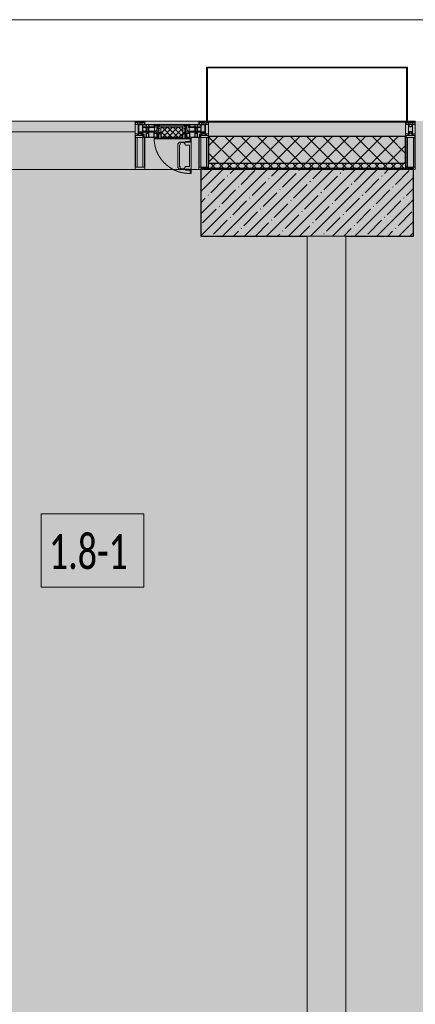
# Model space of a CAD drawing. Header units: millimetres. Extents: x -76220005 to 7466349, y -86687 to 22351.
# Tile 274 of 493: x 68791 to 70838, y -23854 to -18759. Entities that reach past the tile are written whole.
import ezdxf

# ---------------------------------------------------------------- set-up
doc = ezdxf.new("R2010")
doc.units = ezdxf.units.MM
doc.linetypes.add('-D1-02х01', pattern=[3, 2, -1])
for name, color, linetype, lineweight in [('_0', 7, 'Continuous', 13), ('A-010-A_ROOM', 7, 'Continuous', 18), ('A-200-M_WALL', 7, 'Continuous', 5), ('A-200-M_WALL_PAT', 7, 'Continuous', 5), ('A-214-M_CURT_WALL', 7, 'Continuous', 5), ('A-215-M_CURT_PANEL', 7, 'Continuous', 5), ('A-280-M_COLUMN', 7, 'Continuous', 5), ('A-314-M_WINDOW', 7, 'Continuous', 5), ('S-280-M_COLUMN', 7, 'Continuous', 5), ('Z-060-M_DETAIL', 7, 'Continuous', 5), ('Ограждение', 7, 'Continuous', 5), ('Поручни', 7, 'Continuous', 5)]:
    doc.layers.add(name, color=color, linetype=linetype, lineweight=lineweight)
doc.styles.add('Calibri Light_2', font='Calibri light.ttf', dxfattribs={"width": 0.7, "height": 250})

# ---------------------------------------------------------------- blocks, each defined once
blk = doc.blocks.new('Rectangular Mullion - 50Wx250H-2623690-50_AS_Plan_10')
at = {"layer": 'Z-060-M_DETAIL'}
for p, q in [((-25, 65.2), (-25, 250)), ((-25, 250), (0, 250)), ((-23, 237.3), (0, 237.3)), ((-23, 237.3), (-23, 73.6)), ((-14.9, 84), (-14.9, 237.3)), ((25, 250), (0, 250)), ((23, 237.3), (0, 237.3)), ((14.9, 84), (14.9, 237.3)), ((23, 237.3), (23, 73.6)), ((25, 65.2), (25, 250)), ((-14, 65.2), (-25, 65.2)), ((0, 84), (-23, 84)), ((-0.5, 73.6), (-23, 73.6)), ((-14, 71.3), (-14, 65.2)), ((-10, 71.3), (-14, 71.3)), ((-10, 53), (-10, 71.3)), ((-8.7, 53), (-10, 53)), ((-10, 53), (-10, 17)), ((-8.7, 53), (-7, 54.7)), ((-7, 65.2), (-5.9, 67.3)), ((-7, 65.2), (-7, 54.7)), ((-4.1, 67.3), (-5.9, 67.3)), ((-4.1, 67.3), (-2.9, 65.1)), ((-2.9, 65.1), (-2.9, 54.6)), ((-1.3, 53), (-2.9, 54.6)), ((0, 53), (-1.3, 53)), ((0, 84), (23, 84)), ((0, 53), (1.3, 53)), ((0.5, 73.6), (23, 73.6)), ((1.3, 53), (2.9, 54.6)), ((4.1, 67.3), (2.9, 65.1)), ((2.9, 65.1), (2.9, 54.6)), ((4.1, 67.3), (5.9, 67.3)), ((7, 65.2), (5.9, 67.3)), ((7, 65.2), (7, 54.7)), ((8.7, 53), (7, 54.7)), ((8.7, 53), (10, 53)), ((10, 71.3), (14, 71.3)), ((10, 53), (10, 71.3)), ((10, 53), (10, 17)), ((14, 71.3), (14, 65.2)), ((14, 65.2), (25, 65.2)), ((-23.8, 14.6), (-25, 14.2)), ((-25, 0), (-25, 14.2)), ((-22.3, 17), (-23.8, 17)), ((-23.8, 17), (-23.8, 14.6)), ((-22.5, 10.6), (-23.8, 14.6)), ((-22.5, 10.6), (-23.7, 9.9)), ((-23.7, 1.3), (-23.7, 9.9)), ((-23.7, 1.3), (-11.8, 1.3)), ((-23.2, 10.2), (-22.5, 8)), ((-22.5, 8), (-22.5, 4.5)), ((-21.3, 4.5), (-22.5, 4.5)), ((-22.3, 17), (-22.3, 16)), ((-22.3, 16), (-21.3, 16)), ((-19, 17.6), (-21.3, 16)), ((-21.3, 4.5), (-21.3, 6.5)), ((-21.3, 6.5), (-14.2, 6.5)), ((-18.4, 16.6), (-19, 17.6)), ((-7.4, 16.6), (-18.4, 16.6)), ((-14.2, 6.5), (-14.2, 4.5)), ((-13.2, 4.5), (-14.2, 4.5)), ((-13.2, 4.5), (-12.2, 7.2)), ((-12.7, 7.6), (-11.3, 11.4)), ((-12.7, 7.6), (-11.8, 6.9)), ((-12.2, 9), (-12.2, 14.8)), ((-12.2, 14.8), (0, 14.8)), ((-11.8, 1.3), (-11.8, 6.9)), ((-10.5, 11.2), (-11.3, 11.4)), ((-10.5, 1.5), (-10.5, 11.2)), ((-4.8, 1.5), (-10.5, 1.5)), ((-10, 17), (-7.5, 17)), ((-8.5, 23), (-1.5, 30)), ((-8.5, 18.5), (-8.5, 23)), ((-7.5, 18.5), (-8.5, 18.5)), ((-7.5, 17), (-7.5, 18.5)), ((-7.4, 18), (-7.4, 16.6)), ((-2.6, 18), (-7.4, 18)), ((0, 8), (-4.8, 8)), ((-4.8, 1.5), (-4.8, 8)), ((-2.6, 18), (-2.6, 16.8)), ((-2.6, 16.8), (0, 16.8)), ((-1.5, 30), (0, 30)), ((1.5, 30), (0, 30)), ((2.6, 16.8), (0, 16.8)), ((0, 14.8), (0, 16.8)), ((0, 14.8), (0, 16.8)), ((12.2, 14.8), (0, 14.8)), ((0, 0), (0, 8)), ((0, 8), (4.8, 8)), ((0, 0), (0, 8)), ((8.5, 23), (1.5, 30)), ((2.6, 18), (2.6, 16.8)), ((2.6, 18), (7.4, 18)), ((4.8, 1.5), (4.8, 8)), ((4.8, 1.5), (10.5, 1.5)), ((7.4, 18), (7.4, 16.6)), ((7.4, 16.6), (18.4, 16.6)), ((7.5, 18.5), (8.5, 18.5)), ((7.5, 17), (7.5, 18.5)), ((10, 17), (7.5, 17)), ((8.5, 18.5), (8.5, 23)), ((10.5, 11.2), (11.3, 11.4)), ((10.5, 1.5), (10.5, 11.2)), ((12.7, 7.6), (11.3, 11.4)), ((12.7, 7.6), (11.8, 6.9)), ((11.8, 1.3), (11.8, 6.9)), ((23.7, 1.3), (11.8, 1.3)), ((12.2, 9), (12.2, 14.8)), ((13.2, 4.5), (12.2, 7.2)), ((13.2, 4.5), (14.2, 4.5)), ((21.3, 6.5), (14.2, 6.5)), ((14.2, 6.5), (14.2, 4.5)), ((18.4, 16.6), (19, 17.6)), ((19, 17.6), (21.3, 16)), ((22.3, 16), (21.3, 16)), ((21.3, 4.5), (21.3, 6.5)), ((21.3, 4.5), (22.5, 4.5)), ((22.3, 17), (22.3, 16)), ((22.3, 17), (23.8, 17)), ((22.5, 10.6), (23.8, 14.6)), ((22.5, 10.6), (23.7, 9.9)), ((23.2, 10.2), (22.5, 8)), ((22.5, 8), (22.5, 4.5)), ((23.7, 1.3), (23.7, 9.9)), ((23.8, 17), (23.8, 14.6)), ((23.8, 14.6), (25, 14.2)), ((25, 0), (25, 14.2)), ((-25, 0), (0, 0)), ((25, 0), (0, 0))]:
    blk.add_line(p, q, dxfattribs=at)
for centre, start, end in [((-0.5, 73.1), 360, 90), ((0.5, 73.1), 90, 180)]:
    blk.add_arc(centre, 0.5, start, end, dxfattribs=at)
blk = doc.blocks.new('Rectangular Mullion - R_StandardFrame_50Wx250H-3484157-50_AS_Plan_10')
at = {"layer": 'A-214-M_CURT_WALL', "lineweight": 9}
for p, q in [((-50, -250), (-50, 0)), ((-50, 0), (0, 0)), ((0, 0), (0, -250)), ((0, -250), (-50, -250))]:
    blk.add_line(p, q, dxfattribs=at)
blk = doc.blocks.new('System Panel - A_PAN_Glass-3811965-50_AS_Plan_10')
at = {"layer": 'A-215-M_CURT_PANEL'}
for p, q in [((825, 55), (-825, 55)), ((-825, 55), (-825, 0)), ((825, 0), (825, 55)), ((-825, 0), (825, 0))]:
    blk.add_line(p, q, dxfattribs=at)
blk = doc.blocks.new('Rectangular Mullion - R_StandardFrame_50Wx250H-3725449-50_AS_Plan_10')
at = {"layer": 'A-214-M_CURT_WALL'}
blk.add_line((33540, -505), (31890, -505), dxfattribs=at)
blk = doc.blocks.new('A_PAN_Створка - 383мм-V19-50_AS_Plan_10')
at = {"layer": 'A-215-M_CURT_PANEL'}
h = blk.add_hatch(dxfattribs=at)
h.set_pattern_fill('FP_24', color=256, style=0, pattern_type=2)
h.set_pattern_definition([(45, (-33400, -29695.019), (-14.142136, 14.142136), []), (135, (-33400, -29695.019), (-14.142136, -14.142136), [])])
h.paths.add_polyline_path([(-53.6, -82.7), (54.6, -81.8), (54.6, -63.4), (57.2, -60.8), (57.2, -36.4), (54.9, -34.1), (54.5, -31.8), (-54.5, -31.8), (-54.9, -34.1), (-57.2, -36.4), (-57.2, -60.8), (-54.6, -63.4), (-54.6, -81.8)])
at = {"layer": 'A-314-M_WINDOW'}
for p, q in [((-67.9, -17), (-171, -17)), ((-171, -17), (-171, -57)), ((-171, -18.5), (-153.5, -18.5)), ((-153.5, -18.5), (-152, -20)), ((-152, -20), (-152, -73.5)), ((-150.5, -17), (-150.5, -29.4)), ((-132.4, -18.6), (-150.5, -18.6)), ((-150.5, -29.4), (-132.4, -29.4)), ((-150.5, -33.6), (-150.5, -68)), ((-136.3, -33.6), (-150.5, -33.6)), ((-137.2, -31), (-135.8, -35)), ((-132.5, -31), (-137.2, -31)), ((-137.2, -54.8), (-135.8, -50.8)), ((-132.1, -36.8), (-135.8, -35)), ((-132.1, -49), (-135.8, -50.8)), ((-132.5, -31.9), (-133.4, -33.7)), ((-133.4, -33.7), (-130.1, -35.3)), ((-133.4, -52), (-130.1, -50.4)), ((-132.5, -31.9), (-132.5, -31)), ((-132.4, -29.4), (-132.4, -18.6)), ((-132.1, -49), (-132.1, -36.8)), ((-131, -18.2), (-131, -29.5)), ((-120.8, -18.2), (-131, -18.2)), ((-131, -29.5), (-120.8, -29.5)), ((-131, -30.9), (-131, -33)), ((-120.8, -30.9), (-131, -30.9)), ((-129.4, -34.6), (-131, -33)), ((-130.1, -35.3), (-129.4, -34.6)), ((-130.1, -35.3), (-130.1, -50.4)), ((-130.1, -50.4), (-129.4, -51.1)), ((-122.4, -34.6), (-120.8, -33)), ((-121.7, -35.3), (-122.4, -34.6)), ((-121.7, -50.4), (-122.4, -51.1)), ((-118.4, -33.7), (-121.7, -35.3)), ((-121.7, -35.3), (-121.7, -50.4)), ((-118.4, -52), (-121.7, -50.4)), ((-120.8, -18.2), (-120.8, -29.5)), ((-120.8, -30.9), (-120.8, -33)), ((-119.7, -36.8), (-115.9, -35)), ((-119.7, -49), (-119.7, -36.8)), ((-119.7, -49), (-115.9, -50.8)), ((-119.3, -18.6), (-92.5, -18.6)), ((-119.3, -29.4), (-119.3, -18.6)), ((-92.5, -29.4), (-119.3, -29.4)), ((-119.3, -31), (-114.6, -31)), ((-119.3, -31.9), (-119.3, -31)), ((-119.3, -31.9), (-118.4, -33.7)), ((-114.6, -31), (-115.9, -35)), ((-114.6, -54.8), (-115.9, -50.8)), ((-94.1, -33.5), (-115.4, -33.5)), ((-89.9, -35.1), (-94.1, -33.5)), ((-89.9, -50.9), (-94.1, -52.5)), ((-92.5, -18.6), (-92.5, -29.4)), ((-90.8, -18.5), (-90.8, -29.4)), ((-87.3, -18.5), (-90.8, -18.5)), ((-90.8, -29.4), (-85.9, -29.4)), ((-89.9, -32.5), (-89.9, -35.1)), ((-85.9, -32.5), (-89.9, -32.5)), ((-89.9, -35.1), (-89.9, -50.9)), ((-89.9, -52.2), (-89.9, -50.9)), ((-87.3, -20.4), (-87.3, -18.5)), ((-87.3, -20.4), (-87.3, -21.9)), ((-84.8, -20.4), (-87.3, -20.4)), ((-87.3, -21.9), (-85.9, -21.9)), ((-85.9, -18.2), (-85.9, -20.4)), ((-75.9, -18.2), (-85.9, -18.2)), ((-85.9, -21.9), (-85.9, -29.4)), ((-85.9, -29.4), (-85.9, -32.5)), ((-85.9, -53.5), (-78, -45.6)), ((-83.4, -20.4), (-84.8, -20.4)), ((-70, -33.8), (-83.4, -20.4)), ((-78, -84), (-78, -23.5)), ((-78, -23.5), (-67.9, -23.5)), ((-78, -36.8), (-70, -36.8)), ((-78, -45.6), (-78, -36.8)), ((-75.9, -21.5), (-75.9, -18.2)), ((-75.9, -21.5), (-75.9, -23.5)), ((-74.9, -21.5), (-75.9, -21.5)), ((-75.9, -23.5), (-73, -23.5)), ((-74.9, -17.9), (-74.9, -21.5)), ((-68.9, -17.9), (-74.9, -17.9)), ((-67.2, -29.3), (-73, -23.5)), ((-61.4, -23.5), (-70, -32.1)), ((-70, -32.1), (-70, -62.5)), ((-70, -36.8), (-70, -33.8)), ((-68.9, -21.5), (-68.9, -17.9)), ((-67.9, -21.5), (-68.9, -21.5)), ((67.9, -17), (-67.9, -17)), ((-61.4, -23.5), (-67.9, -17)), ((-67.9, -17), (-67.9, -23.5)), ((-67.9, -17), (67.9, -17)), ((-67.9, -21.5), (-67.9, -23.5)), ((-67.9, -23.5), (-64.6, -26.8)), ((-67.9, -23.5), (-64.6, -26.8)), ((-64.6, -26.8), (-67.2, -29.3)), ((-64.6, -26.8), (-61.4, -23.5)), ((61.4, -23.5), (-61.4, -23.5)), ((67.9, -17), (61.4, -23.5)), ((70, -32.1), (61.4, -23.5)), ((61.4, -23.5), (64.6, -26.8)), ((67.9, -23.5), (64.6, -26.8)), ((64.6, -26.8), (67.9, -23.5)), ((64.6, -26.8), (67.2, -29.3)), ((67.2, -29.3), (73, -23.5)), ((67.9, -23.5), (67.9, -17)), ((171, -17), (67.9, -17)), ((67.9, -21.5), (67.9, -23.5)), ((67.9, -21.5), (68.9, -21.5)), ((67.9, -23.5), (78, -23.5)), ((68.9, -17.9), (74.9, -17.9)), ((68.9, -21.5), (68.9, -17.9)), ((70, -33.8), (83.4, -20.4)), ((70, -62.5), (70, -32.1)), ((70, -36.8), (70, -33.8)), ((78, -36.8), (70, -36.8)), ((75.9, -23.5), (73, -23.5)), ((74.9, -17.9), (74.9, -21.5)), ((74.9, -21.5), (75.9, -21.5)), ((75.9, -18.2), (85.9, -18.2)), ((75.9, -21.5), (75.9, -18.2)), ((75.9, -21.5), (75.9, -23.5)), ((78, -23.5), (78, -84)), ((78, -45.6), (78, -36.8)), ((85.9, -53.5), (78, -45.6)), ((83.4, -20.4), (84.8, -20.4)), ((84.8, -20.4), (87.3, -20.4)), ((85.9, -18.2), (85.9, -20.4)), ((85.9, -21.9), (85.9, -29.4)), ((87.3, -21.9), (85.9, -21.9)), ((85.9, -29.4), (85.9, -32.5)), ((90.8, -29.4), (85.9, -29.4)), ((85.9, -32.5), (89.9, -32.5)), ((87.3, -18.5), (90.8, -18.5)), ((87.3, -20.4), (87.3, -18.5)), ((87.3, -20.4), (87.3, -21.9)), ((89.9, -32.5), (89.9, -35.1)), ((89.9, -35.1), (94.1, -33.5)), ((89.9, -35.1), (89.9, -50.9)), ((89.9, -50.9), (94.1, -52.5)), ((89.9, -52.2), (89.9, -50.9)), ((90.8, -18.5), (90.8, -29.4)), ((92.5, -18.6), (92.5, -29.4)), ((119.3, -18.6), (92.5, -18.6)), ((92.5, -29.4), (119.3, -29.4)), ((94.1, -33.5), (115.4, -33.5)), ((114.6, -31), (115.9, -35)), ((119.3, -31), (114.6, -31)), ((114.6, -54.8), (115.9, -50.8)), ((119.7, -36.8), (115.9, -35)), ((119.7, -49), (115.9, -50.8)), ((119.3, -31.9), (118.4, -33.7)), ((118.4, -33.7), (121.7, -35.3)), ((118.4, -52), (121.7, -50.4)), ((119.3, -29.4), (119.3, -18.6)), ((119.3, -31.9), (119.3, -31)), ((119.7, -49), (119.7, -36.8)), ((120.8, -18.2), (120.8, -29.5)), ((120.8, -18.2), (131, -18.2)), ((131, -29.5), (120.8, -29.5)), ((120.8, -30.9), (120.8, -33)), ((120.8, -30.9), (131, -30.9)), ((122.4, -34.6), (120.8, -33)), ((121.7, -35.3), (122.4, -34.6)), ((121.7, -35.3), (121.7, -50.4)), ((121.7, -50.4), (122.4, -51.1)), ((129.4, -34.6), (131, -33)), ((130.1, -35.3), (129.4, -34.6)), ((130.1, -50.4), (129.4, -51.1)), ((133.4, -33.7), (130.1, -35.3)), ((130.1, -35.3), (130.1, -50.4)), ((133.4, -52), (130.1, -50.4)), ((131, -18.2), (131, -29.5)), ((131, -30.9), (131, -33)), ((132.1, -36.8), (135.8, -35)), ((132.1, -49), (132.1, -36.8)), ((132.1, -49), (135.8, -50.8)), ((132.4, -18.6), (150.5, -18.6)), ((132.4, -29.4), (132.4, -18.6)), ((150.5, -29.4), (132.4, -29.4)), ((132.5, -31), (137.2, -31)), ((132.5, -31.9), (132.5, -31)), ((132.5, -31.9), (133.4, -33.7)), ((137.2, -31), (135.8, -35)), ((137.2, -54.8), (135.8, -50.8)), ((136.3, -33.6), (150.5, -33.6)), ((150.5, -17), (150.5, -29.4)), ((150.5, -33.6), (150.5, -68)), ((153.5, -18.5), (152, -20)), ((152, -20), (152, -73.5)), ((171, -18.5), (153.5, -18.5)), ((171, -57), (171, -17)), ((-171, -55.5), (-152, -55.5)), ((-171, -57), (-156, -57)), ((-153, -60), (-153, -73.5)), ((-153, -73.5), (-150, -73.5)), ((-136.4, -52.4), (-150.5, -52.4)), ((-150.5, -56.6), (-132.4, -56.6)), ((-150.5, -68), (-143.5, -68)), ((-150.5, -69.5), (-150.5, -73.5)), ((-145, -69.5), (-150.5, -69.5)), ((-150, -73.5), (-150, -84)), ((-150, -84), (-78, -84)), ((-148.5, -81), (-148.5, -82.5)), ((-143.5, -81), (-148.5, -81)), ((-148.5, -82.5), (-132.4, -82.5)), ((-145, -69.5), (-145, -79.5)), ((-143.5, -68), (-143.5, -81)), ((-132.5, -54.8), (-137.2, -54.8)), ((-132.5, -53.8), (-133.4, -52)), ((-132.5, -53.8), (-132.5, -54.8)), ((-132.4, -56.6), (-132.4, -82.5)), ((-129.4, -51.1), (-131, -52.7)), ((-131, -55.1), (-131, -52.7)), ((-120.8, -55.1), (-131, -55.1)), ((-131, -56.5), (-131, -62.6)), ((-131, -56.5), (-120.8, -56.5)), ((-120.8, -62.6), (-131, -62.6)), ((-131, -64.6), (-120.8, -64.6)), ((-131, -82.5), (-131, -64.6)), ((-131, -82.5), (-120.8, -82.5)), ((-122.4, -51.1), (-120.8, -52.7)), ((-120.8, -55.1), (-120.8, -52.7)), ((-120.8, -56.5), (-120.8, -62.6)), ((-120.8, -82.5), (-120.8, -64.6)), ((-119.3, -53.8), (-118.4, -52)), ((-119.3, -53.8), (-119.3, -54.8)), ((-119.3, -54.8), (-114.6, -54.8)), ((-119.3, -56.6), (-119.3, -82.5)), ((-92.5, -56.6), (-119.3, -56.6)), ((-119.3, -82.5), (-92.5, -82.5)), ((-94.1, -52.5), (-115.3, -52.5)), ((-92.5, -56.6), (-92.5, -82.5)), ((-73.9, -87.5), (-91.5, -87.5)), ((-91.5, -87.5), (-91.5, -92)), ((-91.5, -92), (91.5, -92)), ((-90.8, -56.6), (-85.9, -56.6)), ((-90.8, -62.7), (-90.8, -56.6)), ((-80.4, -62.7), (-90.8, -62.7)), ((-90.8, -64.6), (-90.8, -82.5)), ((-80.1, -64.6), (-90.8, -64.6)), ((-90.8, -82.5), (-79.5, -82.5)), ((-89.9, -52.2), (-88.6, -53.5)), ((-85.9, -53.5), (-88.6, -53.5)), ((-85.9, -56.6), (-85.9, -53.5)), ((-78, -84), (-85, -84)), ((-85, -84), (-85, -87.5)), ((-85, -87.5), (-78, -87.5)), ((-80.4, -61.1), (-80.4, -62.7)), ((-78, -61.1), (-80.4, -61.1)), ((-80.1, -66.1), (-80.1, -64.6)), ((-78, -66.1), (-80.1, -66.1)), ((-79.5, -80.6), (-78, -80.6)), ((-79.5, -82.5), (-79.5, -80.6)), ((-78, -66.1), (-78, -61.1)), ((-78, -87.5), (-78, -84)), ((-78, -84), (-73.9, -84)), ((-70, -62.5), (-73.9, -62.5)), ((-73.9, -62.5), (-73.9, -87.5)), ((73.9, -62.5), (70, -62.5)), ((73.9, -87.5), (73.9, -62.5)), ((73.9, -84), (78, -84)), ((91.5, -87.5), (73.9, -87.5)), ((78, -61.1), (80.4, -61.1)), ((78, -66.1), (78, -61.1)), ((78, -66.1), (80.1, -66.1)), ((79.5, -80.6), (78, -80.6)), ((78, -87.5), (78, -84)), ((78, -84), (85, -84)), ((78, -84), (150, -84)), ((85, -87.5), (78, -87.5)), ((79.5, -82.5), (79.5, -80.6)), ((90.8, -82.5), (79.5, -82.5)), ((80.1, -64.6), (90.8, -64.6)), ((80.1, -66.1), (80.1, -64.6)), ((80.4, -61.1), (80.4, -62.7)), ((80.4, -62.7), (90.8, -62.7)), ((85, -84), (85, -87.5)), ((85.9, -53.5), (88.6, -53.5)), ((85.9, -56.6), (85.9, -53.5)), ((90.8, -56.6), (85.9, -56.6)), ((89.9, -52.2), (88.6, -53.5)), ((90.8, -62.7), (90.8, -56.6)), ((90.8, -64.6), (90.8, -82.5)), ((91.5, -92), (91.5, -87.5)), ((92.5, -56.6), (119.3, -56.6)), ((92.5, -56.6), (92.5, -82.5)), ((119.3, -82.5), (92.5, -82.5)), ((94.1, -52.5), (115.3, -52.5)), ((119.3, -54.8), (114.6, -54.8)), ((119.3, -53.8), (118.4, -52)), ((119.3, -53.8), (119.3, -54.8)), ((119.3, -56.6), (119.3, -82.5)), ((122.4, -51.1), (120.8, -52.7)), ((120.8, -55.1), (120.8, -52.7)), ((120.8, -55.1), (131, -55.1)), ((120.8, -56.5), (120.8, -62.6)), ((131, -56.5), (120.8, -56.5)), ((120.8, -62.6), (131, -62.6)), ((120.8, -82.5), (120.8, -64.6)), ((131, -64.6), (120.8, -64.6)), ((131, -82.5), (120.8, -82.5)), ((129.4, -51.1), (131, -52.7)), ((131, -55.1), (131, -52.7)), ((131, -56.5), (131, -62.6)), ((131, -82.5), (131, -64.6)), ((150.5, -56.6), (132.4, -56.6)), ((132.4, -56.6), (132.4, -82.5)), ((148.5, -82.5), (132.4, -82.5)), ((132.5, -53.8), (133.4, -52)), ((132.5, -53.8), (132.5, -54.8)), ((132.5, -54.8), (137.2, -54.8)), ((136.4, -52.4), (150.5, -52.4)), ((143.5, -68), (143.5, -81)), ((150.5, -68), (143.5, -68)), ((143.5, -81), (148.5, -81)), ((145, -69.5), (150.5, -69.5)), ((145, -69.5), (145, -79.5)), ((148.5, -81), (148.5, -82.5)), ((150, -84), (150, -73.5)), ((150, -73.5), (153, -73.5)), ((150.5, -69.5), (150.5, -73.5)), ((171, -55.5), (152, -55.5)), ((153, -73.5), (153, -60)), ((156, -57), (171, -57))]:
    blk.add_line(p, q, dxfattribs=at)
for centre, start, end in [((-156, -60), 0, 90), ((156, -60), 90, 180)]:
    blk.add_arc(centre, 3, start, end, dxfattribs=at)
at = {"layer": 'A-314-M_WINDOW', "linetype": '-D1-02х01'}
blk.add_arc((91.4, -87.5), 183, 181.4091, 271.1445, dxfattribs=at)
at = {"layer": 'Z-060-M_DETAIL'}
for p, q in [((-70, -32.1), (-61.4, -23.5)), ((-70, -62.5), (-70, -32.1)), ((-67.8, -38.3), (-65.7, -37.4)), ((-67.8, -55.7), (-67.8, -38.3)), ((-65.7, -37.4), (-60.8, -34.7)), ((61.4, -23.5), (-61.4, -23.5)), ((-60.8, -34.7), (-57.3, -35.9)), ((-55.2, -33.8), (-57.3, -35.9)), ((-54.9, -34.1), (-57.2, -36.4)), ((-57.2, -36.4), (-57.2, -60.8)), ((-55.2, -33.8), (-54.8, -31.5)), ((-54.9, -25.8), (-53.9, -24.8)), ((-54.9, -29.5), (-54.9, -25.8)), ((-53.9, -30.5), (-54.9, -29.5)), ((-54.5, -31.8), (-54.9, -34.1)), ((0, -31.5), (-54.8, -31.5)), ((54.5, -31.8), (-54.5, -31.8)), ((-53.9, -24.8), (53.9, -24.8)), ((53.9, -30.5), (-53.9, -30.5)), ((0, -31.5), (54.8, -31.5)), ((54.9, -25.8), (53.9, -24.8)), ((53.9, -30.5), (54.9, -29.5)), ((54.9, -34.1), (54.5, -31.8)), ((55.2, -33.8), (54.8, -31.5)), ((54.9, -29.5), (54.9, -25.8)), ((57.2, -36.4), (54.9, -34.1)), ((55.2, -33.8), (57.3, -35.9)), ((57.2, -60.8), (57.2, -36.4)), ((60.8, -34.7), (57.3, -35.9)), ((65.7, -37.4), (60.8, -34.7)), ((70, -32.1), (61.4, -23.5)), ((67.8, -38.3), (65.7, -37.4)), ((67.8, -55.7), (67.8, -38.3)), ((70, -62.5), (70, -32.1)), ((-91.5, -87.5), (-73.9, -87.5)), ((-91.5, -92), (-91.5, -87.5)), ((-91.5, -92), (91.5, -92)), ((-83.4, -90.3), (-83.4, -87.5)), ((-83.4, -90.3), (-69.4, -90.3)), ((-73.9, -62.5), (-70, -62.5)), ((-73.9, -87.5), (-73.9, -62.5)), ((-69.4, -66.5), (-73.9, -66.5)), ((-73.9, -81.5), (-69.4, -81.5)), ((-69.4, -85.5), (-73.9, -85.5)), ((-69.4, -81.5), (-69.4, -66.5)), ((-69.4, -90.3), (-69.4, -85.5)), ((-61.7, -62.5), (-67.9, -62.5)), ((-67.9, -62.5), (-67.9, -89.3)), ((-67.9, -89.3), (-66.9, -90.3)), ((-66, -56.5), (-67.8, -55.7)), ((-66.9, -90.3), (-57.4, -90.3)), ((-66, -56.5), (-62, -59.1)), ((-62, -59.1), (-60.7, -61)), ((-61.7, -64.9), (-61.7, -62.5)), ((-60.1, -67.7), (-61.7, -64.9)), ((-60.7, -61), (-57.4, -61)), ((-56.4, -67.7), (-60.1, -67.7)), ((-57.4, -61), (-54.9, -63.5)), ((-57.4, -90.3), (-56.4, -89.4)), ((-57.2, -60.8), (-54.6, -63.4)), ((-56.4, -89.4), (-56.4, -67.7)), ((-54.9, -63.5), (-54.9, -81.9)), ((-54.9, -81.9), (-53.8, -83)), ((-54.9, -85.6), (-53.9, -84.6)), ((-54.9, -89.3), (-54.9, -85.6)), ((-53.9, -90.3), (-54.9, -89.3)), ((-54.6, -63.4), (-54.6, -81.8)), ((-54.6, -81.8), (-53.6, -82.7)), ((-53.9, -84.6), (53.9, -84.6)), ((53.9, -90.3), (-53.9, -90.3)), ((53.8, -83), (-53.8, -83)), ((-53.6, -82.7), (53.6, -82.7)), ((53.6, -82.7), (54.6, -81.8)), ((54.9, -81.9), (53.8, -83)), ((54.9, -85.6), (53.9, -84.6)), ((53.9, -90.3), (54.9, -89.3)), ((54.6, -63.4), (57.2, -60.8)), ((54.6, -81.8), (54.6, -63.4)), ((57.4, -61), (54.9, -63.5)), ((54.9, -63.5), (54.9, -81.9)), ((54.9, -89.3), (54.9, -85.6)), ((56.4, -67.7), (60.1, -67.7)), ((56.4, -89.4), (56.4, -67.7)), ((57.4, -90.3), (56.4, -89.4)), ((60.7, -61), (57.4, -61)), ((66.9, -90.3), (57.4, -90.3)), ((60.1, -67.7), (61.7, -64.9)), ((62, -59.1), (60.7, -61)), ((61.7, -62.5), (67.9, -62.5)), ((61.7, -64.9), (61.7, -62.5)), ((66, -56.5), (62, -59.1)), ((66, -56.5), (67.8, -55.7)), ((67.9, -89.3), (66.9, -90.3)), ((67.9, -62.5), (67.9, -89.3)), ((69.4, -66.5), (73.9, -66.5)), ((69.4, -81.5), (69.4, -66.5)), ((73.9, -81.5), (69.4, -81.5)), ((69.4, -85.5), (73.9, -85.5)), ((69.4, -90.3), (69.4, -85.5)), ((83.4, -90.3), (69.4, -90.3)), ((73.9, -62.5), (70, -62.5)), ((73.9, -87.5), (73.9, -62.5)), ((91.5, -87.5), (73.9, -87.5)), ((83.4, -90.3), (83.4, -87.5)), ((91.5, -92), (91.5, -87.5))]:
    blk.add_line(p, q, dxfattribs=at)
at = {"layer": 'Z-060-M_DETAIL', "color": 9, "true_color": 0xc8c8c8}
for p, q in [((95.1, -87.5), (95.1, -105.1)), ((99.6, -87.5), (95.1, -87.5)), ((97.9, -95.6), (95.1, -95.6)), ((97.9, -95.6), (97.9, -109.6)), ((99.6, -270.5), (99.6, -87.5)), ((39.7, -109), (31.1, -117.6)), ((31.1, -117.6), (31.1, -240.4)), ((41.4, -123.8), (39.1, -124.2)), ((39.1, -179), (39.1, -124.2)), ((70.1, -109), (39.7, -109)), ((41.4, -123.8), (43.5, -121.7)), ((45, -113.3), (42.3, -118.2)), ((42.3, -118.2), (43.5, -121.7)), ((45.9, -111.2), (45, -113.3)), ((63.3, -111.2), (45.9, -111.2)), ((64.1, -113), (63.3, -111.2)), ((64.1, -113), (66.7, -117)), ((66.7, -117), (68.6, -118.3)), ((68.6, -118.3), (68.6, -121.6)), ((68.6, -121.6), (71.1, -124.1)), ((70.1, -105.1), (70.1, -109)), ((95.1, -105.1), (70.1, -105.1)), ((71.1, -124.1), (89.5, -124.1)), ((74.1, -109.6), (74.1, -105.1)), ((89.1, -109.6), (74.1, -109.6)), ((89.1, -105.1), (89.1, -109.6)), ((89.5, -124.1), (90.6, -125.2)), ((90.6, -125.2), (90.6, -232.8)), ((93.1, -109.6), (93.1, -105.1)), ((97.9, -109.6), (93.1, -109.6)), ((39.1, -179), (39.1, -233.8)), ((39.7, -249), (31.1, -240.4)), ((41.4, -234.2), (39.1, -233.8)), ((70.1, -249), (39.7, -249)), ((41.4, -234.2), (43.5, -236.3)), ((42.3, -239.8), (43.5, -236.3)), ((45, -244.7), (42.3, -239.8)), ((45.9, -246.8), (45, -244.7)), ((63.3, -246.8), (45.9, -246.8)), ((64.1, -245), (63.3, -246.8)), ((64.1, -245), (66.7, -241)), ((66.7, -241), (68.6, -239.7)), ((68.6, -236.4), (71.1, -233.9)), ((68.6, -239.7), (68.6, -236.4)), ((70.1, -252.9), (70.1, -249)), ((95.1, -252.9), (70.1, -252.9)), ((71.1, -233.9), (89.5, -233.9)), ((74.1, -248.4), (74.1, -252.9)), ((89.1, -248.4), (74.1, -248.4)), ((89.1, -252.9), (89.1, -248.4)), ((89.5, -233.9), (90.6, -232.8)), ((93.1, -248.4), (93.1, -252.9)), ((97.9, -248.4), (93.1, -248.4)), ((95.1, -270.5), (95.1, -252.9)), ((97.9, -262.4), (97.9, -248.4)), ((97.9, -262.4), (95.1, -262.4)), ((99.6, -270.5), (95.1, -270.5))]:
    blk.add_line(p, q, dxfattribs=at)
blk = doc.blocks.new('Rectangular Mullion - R_StandardFrame_50Wx250H-V7-50_AS_Plan_10')
at = {"layer": 'A-214-M_CURT_WALL'}
for p, q in [((34660, -505), (34700.4, -505)), ((34729.9, -505), (34940, -505)), ((34660, -755), (34940, -755))]:
    blk.add_line(p, q, dxfattribs=at)
blk = doc.blocks.new('Rectangular Mullion - 50Wx250H-V1-50_AS_Plan_10')
at = {"layer": 'Z-060-M_DETAIL'}
for p, q in [((-25, 84), (-25, 250)), ((-25, 250), (0, 250)), ((-23, 237.3), (0, 237.3)), ((-23, 237.3), (-23, 84)), ((-14.9, 84), (-14.9, 237.3)), ((25, 250), (0, 250)), ((23, 237.3), (0, 237.3)), ((14.9, 84), (14.9, 237.3)), ((23, 237.3), (23, 73.6)), ((25, 65.2), (25, 250)), ((0, 84), (-15, 84)), ((-0.5, 73.6), (-15, 73.6)), ((-10, 71.3), (-12, 71.3)), ((-10, 57.4), (-10, 71.3)), ((-7, 65.2), (-5.9, 67.3)), ((-7, 65.2), (-7, 57)), ((-4.1, 67.3), (-5.9, 67.3)), ((-4.1, 67.3), (-2.9, 65.1)), ((-2.9, 65.1), (-2.9, 57)), ((0, 84), (23, 84)), ((0.5, 73.6), (23, 73.6)), ((4.1, 67.3), (2.9, 65.1)), ((2.9, 65.1), (2.9, 57)), ((4.1, 67.3), (5.9, 67.3)), ((7, 65.2), (5.9, 67.3)), ((7, 65.2), (7, 54.7)), ((8.7, 53), (7, 54.7)), ((8.7, 53), (10, 53)), ((10, 71.3), (14, 71.3)), ((10, 53), (10, 71.3)), ((10, 53), (10, 17)), ((14, 71.3), (14, 65.2)), ((14, 65.2), (25, 65.2)), ((-23.8, 14.6), (-25, 14.2)), ((-25, 0), (-25, 14.2)), ((-23.8, 17), (-23.8, 14.6)), ((-22.5, 10.6), (-23.8, 14.6)), ((-22.5, 10.6), (-23.7, 9.9)), ((-23.7, 1.3), (-23.7, 9.9)), ((-23.7, 1.3), (-11.8, 1.3)), ((-23.2, 10.2), (-22.5, 8)), ((-22.5, 8), (-22.5, 4.5)), ((-21.3, 4.5), (-22.5, 4.5)), ((-22.3, 17), (-22.3, 16)), ((-22.3, 16), (-21.3, 16)), ((-19.9, 17), (-21.3, 16)), ((-21.3, 4.5), (-21.3, 6.5)), ((-21.3, 6.5), (-14.2, 6.5)), ((-7.4, 16.6), (-18.4, 16.6)), ((-14.2, 6.5), (-14.2, 4.5)), ((-13.2, 4.5), (-14.2, 4.5)), ((-13.2, 4.5), (-12.2, 7.2)), ((-12.7, 7.6), (-11.3, 11.4)), ((-12.7, 7.6), (-11.8, 6.9)), ((-12.2, 9), (-12.2, 14.8)), ((-12.2, 14.8), (0, 14.8)), ((-11.8, 1.3), (-11.8, 6.9)), ((-10.5, 11.2), (-11.3, 11.4)), ((-10.5, 1.5), (-10.5, 11.2)), ((-4.8, 1.5), (-10.5, 1.5)), ((0, 8), (-4.8, 8)), ((-4.8, 1.5), (-4.8, 8)), ((-2.6, 16.8), (0, 16.8)), ((2.6, 16.8), (0, 16.8)), ((0, 14.8), (0, 16.8)), ((0, 14.8), (0, 16.8)), ((12.2, 14.8), (0, 14.8)), ((0, 0), (0, 8)), ((0, 8), (4.8, 8)), ((0, 0), (0, 8)), ((4.8, 1.5), (4.8, 8)), ((4.8, 1.5), (10.5, 1.5)), ((8.5, 23), (6, 25.5)), ((6, 18), (7.4, 18)), ((7.4, 18), (7.4, 16.6)), ((7.4, 16.6), (18.4, 16.6)), ((7.5, 18.5), (8.5, 18.5)), ((7.5, 17), (7.5, 18.5)), ((10, 17), (7.5, 17)), ((8.5, 18.5), (8.5, 23)), ((10.5, 11.2), (11.3, 11.4)), ((10.5, 1.5), (10.5, 11.2)), ((12.7, 7.6), (11.3, 11.4)), ((12.7, 7.6), (11.8, 6.9)), ((11.8, 1.3), (11.8, 6.9)), ((23.7, 1.3), (11.8, 1.3)), ((12.2, 9), (12.2, 14.8)), ((13.2, 4.5), (12.2, 7.2)), ((13.2, 4.5), (14.2, 4.5)), ((21.3, 6.5), (14.2, 6.5)), ((14.2, 6.5), (14.2, 4.5)), ((18.4, 16.6), (19, 17.6)), ((19, 17.6), (21.3, 16)), ((22.3, 16), (21.3, 16)), ((21.3, 4.5), (21.3, 6.5)), ((21.3, 4.5), (22.5, 4.5)), ((22.3, 17), (22.3, 16)), ((22.3, 17), (23.8, 17)), ((22.5, 10.6), (23.8, 14.6)), ((22.5, 10.6), (23.7, 9.9)), ((23.2, 10.2), (22.5, 8)), ((22.5, 8), (22.5, 4.5)), ((23.7, 1.3), (23.7, 9.9)), ((23.8, 17), (23.8, 14.6)), ((23.8, 14.6), (25, 14.2)), ((25, 0), (25, 14.2)), ((-25, 0), (0, 0)), ((25, 0), (0, 0))]:
    blk.add_line(p, q, dxfattribs=at)
for centre, start, end in [((-0.5, 73.1), 360, 90), ((0.5, 73.1), 90, 180)]:
    blk.add_arc(centre, 0.5, start, end, dxfattribs=at)
blk = doc.blocks.new('Rectangular Mullion - R_StandardFrame_50Wx250H-3548423-50_AS_Plan_10')
at = {"layer": 'A-214-M_CURT_WALL', "lineweight": 9}
for p, q in [((-25, -17), (-25, 0)), ((-25, 0), (25, 0)), ((25, 0), (25, -250)), ((-25, -250), (-25, -84)), ((25, -250), (-25, -250))]:
    blk.add_line(p, q, dxfattribs=at)
blk = doc.blocks.new('Rectangular Mullion - 50Wx250H-V51-50_AS_Plan_10')
at = {"layer": 'Z-060-M_DETAIL'}
for p, q in [((-25, 65.2), (-25, 250)), ((-25, 250), (0, 250)), ((-23, 237.3), (0, 237.3)), ((-23, 237.3), (-23, 73.6)), ((-14.9, 84), (-14.9, 237.3)), ((25, 250), (0, 250)), ((23, 237.3), (0, 237.3)), ((14.9, 84), (14.9, 237.3)), ((23, 237.3), (23, 84)), ((25, 84), (25, 250)), ((-14, 65.2), (-25, 65.2)), ((0, 84), (-23, 84)), ((-0.5, 73.6), (-23, 73.6)), ((-14, 71.3), (-14, 65.2)), ((-10, 71.3), (-14, 71.3)), ((-10, 53), (-10, 71.3)), ((-8.7, 53), (-10, 53)), ((-10, 53), (-10, 17)), ((-8.7, 53), (-7, 54.7)), ((-7, 65.2), (-5.9, 67.3)), ((-7, 65.2), (-7, 54.7)), ((-4.1, 67.3), (-5.9, 67.3)), ((-4.1, 67.3), (-2.9, 65.1)), ((-2.9, 65.1), (-2.9, 57)), ((0, 84), (15, 84)), ((0.5, 73.6), (15, 73.6)), ((4.1, 67.3), (2.9, 65.1)), ((2.9, 65.1), (2.9, 57)), ((4.1, 67.3), (5.9, 67.3)), ((7, 65.2), (5.9, 67.3)), ((7, 65.2), (7, 57)), ((10, 71.3), (12, 71.3)), ((10, 57.4), (10, 71.3)), ((-23.8, 14.6), (-25, 14.2)), ((-25, 0), (-25, 14.2)), ((-22.3, 17), (-23.8, 17)), ((-23.8, 17), (-23.8, 14.6)), ((-22.5, 10.6), (-23.8, 14.6)), ((-22.5, 10.6), (-23.7, 9.9)), ((-23.7, 1.3), (-23.7, 9.9)), ((-23.7, 1.3), (-11.8, 1.3)), ((-23.2, 10.2), (-22.5, 8)), ((-22.5, 8), (-22.5, 4.5)), ((-21.3, 4.5), (-22.5, 4.5)), ((-22.3, 17), (-22.3, 16)), ((-22.3, 16), (-21.3, 16)), ((-19, 17.6), (-21.3, 16)), ((-21.3, 4.5), (-21.3, 6.5)), ((-21.3, 6.5), (-14.2, 6.5)), ((-18.4, 16.6), (-19, 17.6)), ((-7.4, 16.6), (-18.4, 16.6)), ((-14.2, 6.5), (-14.2, 4.5)), ((-13.2, 4.5), (-14.2, 4.5)), ((-13.2, 4.5), (-12.2, 7.2)), ((-12.7, 7.6), (-11.3, 11.4)), ((-12.7, 7.6), (-11.8, 6.9)), ((-12.2, 9), (-12.2, 14.8)), ((-12.2, 14.8), (0, 14.8)), ((-11.8, 1.3), (-11.8, 6.9)), ((-10.5, 11.2), (-11.3, 11.4)), ((-10.5, 1.5), (-10.5, 11.2)), ((-4.8, 1.5), (-10.5, 1.5)), ((-10, 17), (-7.5, 17)), ((-8.5, 23), (-6, 25.5)), ((-8.5, 18.5), (-8.5, 23)), ((-7.5, 18.5), (-8.5, 18.5)), ((-7.5, 17), (-7.5, 18.5)), ((-7.4, 18), (-7.4, 16.6)), ((-6, 18), (-7.4, 18)), ((0, 8), (-4.8, 8)), ((-4.8, 1.5), (-4.8, 8)), ((-2.6, 16.8), (0, 16.8)), ((2.6, 16.8), (0, 16.8)), ((0, 14.8), (0, 16.8)), ((0, 14.8), (0, 16.8)), ((12.2, 14.8), (0, 14.8)), ((0, 0), (0, 8)), ((0, 8), (4.8, 8)), ((0, 0), (0, 8)), ((4.8, 1.5), (4.8, 8)), ((4.8, 1.5), (10.5, 1.5)), ((7.4, 16.6), (18.4, 16.6)), ((10.5, 11.2), (11.3, 11.4)), ((10.5, 1.5), (10.5, 11.2)), ((12.7, 7.6), (11.3, 11.4)), ((12.7, 7.6), (11.8, 6.9)), ((11.8, 1.3), (11.8, 6.9)), ((23.7, 1.3), (11.8, 1.3)), ((12.2, 9), (12.2, 14.8)), ((13.2, 4.5), (12.2, 7.2)), ((13.2, 4.5), (14.2, 4.5)), ((21.3, 6.5), (14.2, 6.5)), ((14.2, 6.5), (14.2, 4.5)), ((19.9, 17), (21.3, 16)), ((22.3, 16), (21.3, 16)), ((21.3, 4.5), (21.3, 6.5)), ((21.3, 4.5), (22.5, 4.5)), ((22.3, 17), (22.3, 16)), ((22.5, 10.6), (23.8, 14.6)), ((22.5, 10.6), (23.7, 9.9)), ((23.2, 10.2), (22.5, 8)), ((22.5, 8), (22.5, 4.5)), ((23.7, 1.3), (23.7, 9.9)), ((23.8, 17), (23.8, 14.6)), ((23.8, 14.6), (25, 14.2)), ((25, 0), (25, 14.2)), ((-25, 0), (0, 0)), ((25, 0), (0, 0))]:
    blk.add_line(p, q, dxfattribs=at)
for centre, start, end in [((-0.5, 73.1), 360, 90), ((0.5, 73.1), 90, 180)]:
    blk.add_arc(centre, 0.5, start, end, dxfattribs=at)
blk = doc.blocks.new('Rectangular Mullion - R_StandardFrame_50Wx250H-3548768-50_AS_Plan_10')
at = {"layer": 'A-214-M_CURT_WALL', "lineweight": 9}
for p, q in [((0, 0), (-50, 0)), ((-50, 0), (-50, -17)), ((0, -250), (0, 0)), ((-50, -84), (-50, -250)), ((-50, -250), (0, -250))]:
    blk.add_line(p, q, dxfattribs=at)
blk = doc.blocks.new('Ограждение - Ограждение-5498546-50_AS_Plan_10')
at = {"layer": 'Поручни'}
blk.add_line((1285, 30145), (-48326.5, 30145), dxfattribs=at)
blk = doc.blocks.new('Ограждение - Ограждение-6093069-50_AS_Plan_10')
at = {"layer": 'Поручни'}
blk.add_line((1285, 30145), (-48326.5, 30145), dxfattribs=at)
blk = doc.blocks.new('Ограждение - Ограждение-6098503-50_AS_Plan_10')
at = {"layer": 'Поручни'}
blk.add_line((1285, 30145), (-48326.5, 30145), dxfattribs=at)
blk = doc.blocks.new('RST_AR_KMN_R22_B1_FCD_rvt-1-50_AS_Plan_10')
at = {"layer": 'A-200-M_WALL_PAT'}
h = blk.add_hatch(dxfattribs=at)
h.set_pattern_fill('FP_5', color=256, style=0, pattern_type=2)
h.set_pattern_definition([(45, (0, 0), (-42.42641, 42.42641), []), (135, (0, 0), (-42.42641, -42.42641), [])])
h.paths.add_polyline_path([(33590, 29475), (34610, 29475), (34610, 29615), (33590, 29615), (33590, 29608.9)])
h = blk.add_hatch(dxfattribs=at)
h.set_pattern_fill('FP_4', color=256, style=0, pattern_type=2)
h.set_pattern_definition([(45, (0, 0), (-21.213203, 21.213203), []), (135, (0, 0), (-21.213203, -21.213203), [])])
h.paths.add_polyline_path([(33590, 29445), (34610, 29445), (34610, 29475), (33590, 29475)])
at = {"layer": 'A-200-M_WALL'}
for p, q in [((34610, 29695), (33590, 29695)), ((33590, 29695), (33590, 29690)), ((33590, 29690), (33590, 29615)), ((34610, 29690), (33590, 29690)), ((34610, 29690), (34610, 29695)), ((34610, 29615), (34610, 29690)), ((33590, 29475), (33590, 29445)), ((34610, 29445), (34610, 29475)), ((33590, 29445), (34610, 29445))]:
    blk.add_line(p, q, dxfattribs=at)
at = {"layer": 'A-200-M_WALL', "lineweight": 25}
for p, q in [((33590, 29615), (33590, 29475)), ((34610, 29615), (33590, 29615)), ((34610, 29475), (34610, 29615)), ((34610, 29475), (33590, 29475))]:
    blk.add_line(p, q, dxfattribs=at)
at = {"layer": 'A-280-M_COLUMN', "lineweight": 18}
for p, q in [((34620, 29975.1), (33580, 29975.1)), ((33580, 29975.1), (33580, 29970.1)), ((33585, 29970.1), (33580, 29970.1)), ((33580, 29970.1), (33580, 29695)), ((33580, 29970.1), (34620, 29970.1)), ((33585, 29695), (33585, 29970.1)), ((34620, 29970.1), (34615, 29970.1)), ((34615, 29970.1), (34615, 29695)), ((34620, 29970.1), (34620, 29975.1)), ((34620, 29695), (34620, 29970.1)), ((33580, 29695), (33585, 29695)), ((34615, 29695), (34620, 29695))]:
    blk.add_line(p, q, dxfattribs=at)
at = {"layer": 'A-214-M_CURT_WALL', "lineweight": 5, "rotation": 180}
for name, p in [('Rectangular Mullion - 50Wx250H-V1-50_AS_Plan_10', (33235, 29695)), ('Rectangular Mullion - R_StandardFrame_50Wx250H-V7-50_AS_Plan_10', (68200, 28940)), ('Rectangular Mullion - 50Wx250H-V51-50_AS_Plan_10', (33565, 29695)), ('Rectangular Mullion - 50Wx250H-2623690-50_AS_Plan_10', (34635, 29695)), ('Rectangular Mullion - R_StandardFrame_50Wx250H-3725449-50_AS_Plan_10', (65100, 28940))]:
    blk.add_blockref(name, p, dxfattribs=at)
at = {"layer": 'A-214-M_CURT_WALL', "lineweight": 5, "extrusion": (0, 0, -1)}
for name, p in [('Rectangular Mullion - R_StandardFrame_50Wx250H-3548423-50_AS_Plan_10', (-33235, 29695)), ('Rectangular Mullion - R_StandardFrame_50Wx250H-3484157-50_AS_Plan_10', (-34610, 29695))]:
    blk.add_blockref(name, p, dxfattribs=at)
at = {"layer": 'A-214-M_CURT_WALL', "lineweight": 5}
blk.add_blockref('Rectangular Mullion - R_StandardFrame_50Wx250H-3548768-50_AS_Plan_10', (33590, 29695), dxfattribs=at)
at = {"layer": 'A-215-M_CURT_PANEL', "lineweight": 5, "rotation": 180}
blk.add_blockref('System Panel - A_PAN_Glass-3811965-50_AS_Plan_10', (32385, 29695), dxfattribs=at)
at = {"layer": 'A-215-M_CURT_PANEL', "lineweight": 5}
blk.add_blockref('A_PAN_Створка - 383мм-V19-50_AS_Plan_10', (33400, 29695), dxfattribs=at)
at = {"layer": 'Ограждение', "lineweight": 5}
for name in ['Ограждение - Ограждение-5498546-50_AS_Plan_10', 'Ограждение - Ограждение-6093069-50_AS_Plan_10', 'Ограждение - Ограждение-6098503-50_AS_Plan_10']:
    blk.add_blockref(name, (36940, 75), dxfattribs=at)

msp = doc.modelspace()

# ---------------------------------------------------------------- hatches: boundary and pattern name
at = {"layer": '_0', "transparency": 33554534}
h = msp.add_hatch(color=252, dxfattribs=at)
h.dxf.hatch_style = 1
h.paths.add_polyline_path([(17837.9, -49734.4), (25204.6, -19284.4), (73878, -19284.4), (73878, -49734.4)])
h.paths.add_polyline_path([(28728, -40979.4), (28728, -37429.4), (30528, -37429.4), (30528, -30029.4), (28477.6, -30029.4), (28478, -28029.4), (29978, -28029.4), (29978, -27479.4), (32178, -27479.4), (32178, -28029.4), (44478, -28029.4), (44478, -27929.4), (45278, -27929.4), (45278, -27379.4), (47528, -27379.4), (47528, -27929.4), (53578, -27929.4), (53578, -27379.4), (55478, -27379.4), (55478, -27929.4), (64478, -27929.4), (64478, -26229.4), (67788, -26229.4), (67788, -28219.4), (66578, -28219.4), (66578, -30029.4), (62978, -30029.4), (62078, -30029.4), (58678, -30029.4), (58678, -38979.4), (61728, -38979.4), (62978, -38979.4), (66878, -38979.4), (66878, -41429.4), (64488, -41429.4), (64488, -41079.4), (59948, -41079.4), (59948, -41629.4), (57898, -41629.4), (57898, -41079.4), (47038, -41079.4), (47038, -41629.4), (44088, -41629.4), (44088, -40979.4)], flags=16)
at = {"layer": 'A-200-M_WALL_PAT'}
h = msp.add_hatch(dxfattribs=at)
h.set_pattern_fill('FP_2', color=256, style=0, pattern_type=2)
h.set_pattern_definition([(45, (36177.98, -48979.44), (-75.43415, 75.43415), [106.68, -17.78, 3.556, -17.78]), (45, (36177.98, -48904.05), (-75.43415, 75.43415), []), (50, (36177.98, -48979.44), (127.52922, -11.15758), [13.335, -146.685]), (355, (36177.98, -48979.44), (-24.66966, 133.74002), [10.668, -117.348]), (100.451, (36188.6, -48980.37), (102.85973, 122.58178), [11.333, -124.663]), (46.184, (36177.98, -48943.88), (189.75516, -29.43036), [20.002, -220.027]), (96.636, (36193.79, -48946.33), (166.1822, 173.1996), [17, -186.995]), (351.184, (36177.98, -48943.88), (166.1839, 173.1976), [16.002, -176.022]), (21, (36195.76, -48952.77), (106.13027, -71.58603), [13.335, -146.685]), (326, (36195.76, -48952.77), (43.26188, 128.93175), [10.668, -117.348]), (71.451, (36204.6, -48958.73), (149.39198, 57.34505), [11.333, -124.663]), (37.5, (36177.975, -48979.436), (2.16223, 59.188357), [3.353, -112.573, 3.353, -115.773, -117.792]), (37.5, (36177.975, -48979.436), (2.16223, 59.188357), [-235.052, 3.353, -114.44]), (7.5, (36177.975, -48979.436), (46.77386, 70.12615), [3.353, -64.567, 3.353, -109.906, -44.894]), (7.5, (36177.975, -48979.436), (46.77386, 70.12615), [-181.178, 3.353, -41.542]), (327.5, (36138.326, -48979.436), (94.91367, -4.010093), [3.353, -41.097, 3.353, -135.331, -184.023]), (327.5, (36138.326, -48979.436), (94.91367, -4.010093), [-183.134, 3.353, -180.67]), (317.5, (36120.55, -48979.44), (103.69057, 17.79882), [3.353, -54.432, 3.353, -88.748, -130.683]), (317.5, (36120.55, -48979.44), (103.69057, 17.79882), [-149.885, 3.353, -127.33])])
h.paths.add_polyline_path([(70278, -24669.4), (70478, -24669.4), (70478, -19879.4), (70278, -19879.4), (70278, -24469.4)])
at = {"layer": 'S-280-M_COLUMN'}
h = msp.add_hatch(dxfattribs=at)
h.set_pattern_fill('FP_1', color=256, style=0, pattern_type=2)
h.set_pattern_definition([(45, (36177.975, -48979.44), (-57.02463, 57.02463), []), (45, (36235, -48979.44), (-57.02463, 57.02463), [100.806, -20.161, 3.353, -16.808])])
h.paths.add_polyline_path([(70828, -19879.4), (70828, -19529.4), (69728, -19529.4), (69728, -19879.4), (70817.6, -19879.4)])

# ---------------------------------------------------------------- linework, layer by layer
at = {"layer": 'A-010-A_ROOM', "lineweight": 5, "flags": 128}
msp.add_lwpolyline([(68902.2, -21315.6), (69433.2, -21315.6), (69433.2, -21696.6), (68902.2, -21696.6)], close=True, dxfattribs=at)
at = {"layer": 'A-200-M_WALL', "lineweight": 9}
for p, q in [((70278, -19879.4), (70278, -24469.4)), ((70478, -24669.4), (70478, -19879.4))]:
    msp.add_line(p, q, dxfattribs=at)
at = {"layer": 'A-200-M_WALL'}
msp.add_line((70478, -19879.4), (70278, -19879.4), dxfattribs=at)
at = {"layer": 'S-280-M_COLUMN', "lineweight": 25}
for p, q in [((70828, -19529.4), (69728, -19529.4)), ((69728, -19529.4), (69728, -19879.4)), ((70828, -19879.4), (70828, -19529.4)), ((69728, -19879.4), (70278, -19879.4)), ((70478, -19879.4), (70828, -19879.4))]:
    msp.add_line(p, q, dxfattribs=at)
at = {"layer": 'S-280-M_COLUMN'}
msp.add_line((70278, -19879.4), (70478, -19879.4), dxfattribs=at)

# ---------------------------------------------------------------- block references
at = {"lineweight": 5}
msp.add_blockref('RST_AR_KMN_R22_B1_FCD_rvt-1-50_AS_Plan_10', (36178, -48979.4), dxfattribs=at)

# ---------------------------------------------------------------- texts
at = {"layer": 'A-010-A_ROOM', "lineweight": 5, "insert": (68942, -21421.8), "char_height": 180, "width": 577.215, "attachment_point": 1, "style": 'Calibri Light_2'}
msp.add_mtext('1.8-1 ', dxfattribs=at)

doc.saveas('drawing.dxf')
